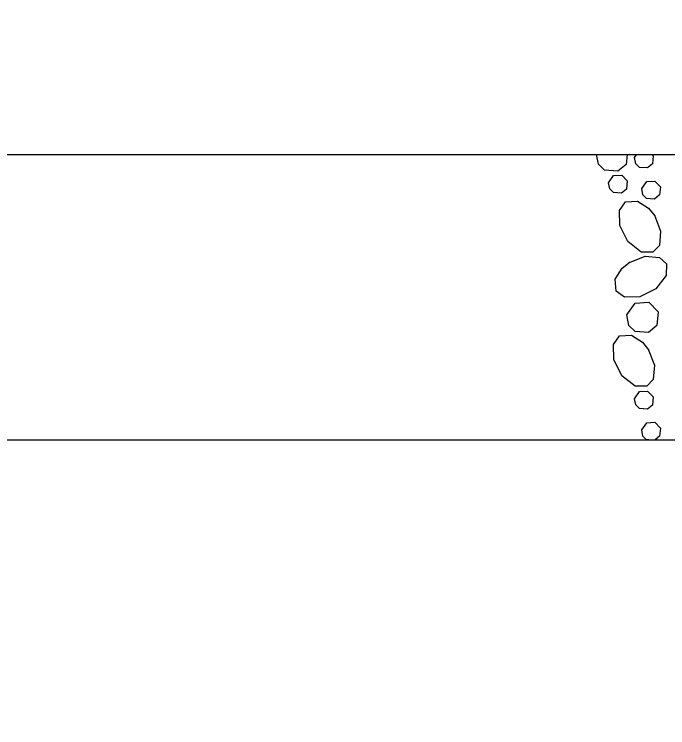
# Model space of a CAD drawing. Extents: x 638079 to 640019, y 297691 to 298879.
# Drawn here: x 638686.94 to 638707.86, y 298547.33 to 298570.19 of the extents above; entities that cross this region are included whole.
import ezdxf

# ---------------------------------------------------------------- set-up
doc = ezdxf.new("R2010")
doc.units = 0
doc.layers.add('1', color=7, linetype='Continuous')

msp = doc.modelspace()

# ---------------------------------------------------------------- linework, layer by layer
at = {"layer": '1'}
for p, q in [((638650.946, 298565.696), (638715.818, 298565.696)), ((638644.85, 298556.552), (638721.914, 298556.552))]:
    msp.add_line(p, q, dxfattribs=at)
for points in [[(638706.564, 298565.696), (638706.532, 298565.377), (638706.267, 298565.156), (638705.843, 298565.187), (638705.644, 298565.381), (638705.582, 298565.696)], [(638706.802, 298565.595), (638706.873, 298565.696)], [(638707.359, 298565.696), (638707.4, 298565.653), (638707.374, 298565.393), (638707.215, 298565.261), (638706.961, 298565.279), (638706.841, 298565.395), (638706.802, 298565.595)], [(638705.97, 298564.788), (638706.131, 298565.017), (638706.389, 298565.032), (638706.568, 298564.846), (638706.542, 298564.586), (638706.383, 298564.454), (638706.128, 298564.472), (638706.009, 298564.588), (638705.97, 298564.788)], [(638707.029, 298564.599), (638707.19, 298564.828), (638707.448, 298564.843), (638707.627, 298564.657), (638707.601, 298564.397), (638707.442, 298564.265), (638707.188, 298564.283), (638707.068, 298564.399), (638707.029, 298564.599)], [(638707.435, 298563.745), (638707.635, 298563.242), (638707.595, 298562.78), (638707.386, 298562.561), (638707.011, 298562.568), (638706.585, 298562.901), (638706.328, 298563.416), (638706.319, 298563.902), (638706.513, 298564.175), (638706.9, 298564.201), (638707.246, 298563.979), (638707.448, 298563.725)], [(638706.638, 298562.237), (638707.141, 298562.436), (638707.603, 298562.397), (638707.823, 298562.188), (638707.816, 298561.813), (638707.483, 298561.387), (638706.967, 298561.129), (638706.482, 298561.121), (638706.209, 298561.315), (638706.183, 298561.701), (638706.404, 298562.047), (638706.658, 298562.25)], [(638706.557, 298560.552), (638706.826, 298560.934), (638707.255, 298560.959), (638707.553, 298560.649), (638707.51, 298560.216), (638707.245, 298559.995), (638706.821, 298560.026), (638706.622, 298560.219), (638706.557, 298560.552)], [(638707.24, 298559.452), (638707.44, 298558.949), (638707.4, 298558.487), (638707.191, 298558.267), (638706.816, 298558.274), (638706.39, 298558.608), (638706.133, 298559.123), (638706.124, 298559.608), (638706.318, 298559.882), (638706.705, 298559.908), (638707.051, 298559.686), (638707.253, 298559.432)], [(638706.802, 298557.869), (638706.963, 298558.099), (638707.221, 298558.113), (638707.4, 298557.928), (638707.374, 298557.668), (638707.215, 298557.535), (638706.961, 298557.554), (638706.841, 298557.67), (638706.802, 298557.869)], [(638707.029, 298556.873), (638707.19, 298557.102), (638707.448, 298557.117), (638707.627, 298556.931), (638707.601, 298556.671), (638707.458, 298556.552)], [(638707.263, 298556.552), (638707.188, 298556.557), (638707.068, 298556.673), (638707.029, 298556.873)]]:
    msp.add_lwpolyline(points, dxfattribs=at)
msp.add_ellipse((638683.299, 298577.301), major_axis=(-55.517, 0), ratio=0.608854, dxfattribs=at)

doc.saveas('drawing.dxf')
